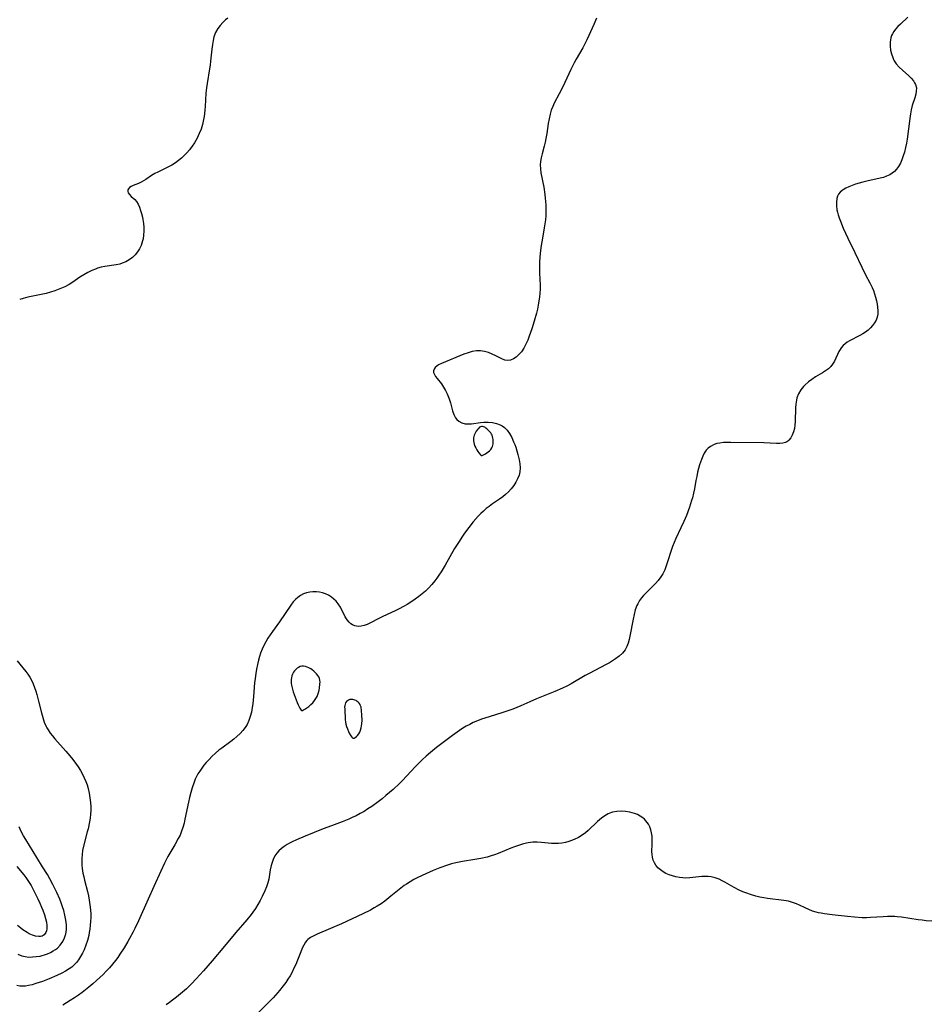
# Model space of a CAD drawing. Header units: inches. Extents: x 1073367 to 1082519, y 1569854 to 1574957.
# Tile 391 of 565: x 1081599 to 1081953, y 1571287 to 1571670. Entities that reach past the tile are written whole.
import ezdxf

# ---------------------------------------------------------------- set-up
doc = ezdxf.new("R2010")
doc.units = ezdxf.units.IN
doc.header["$MEASUREMENT"] = 0
doc.layers.add('CGG_CurvaNivelLidar_v1', color=7, linetype='Continuous', lineweight=30, true_color=0x008008)

msp = doc.modelspace()

# ---------------------------------------------------------------- linework, layer by layer
at = {"layer": 'CGG_CurvaNivelLidar_v1'}
for points in [[(1081679.8303, 1571670.5203, 76.5), (1081678.9704, 1571669.84, 76.5), (1081677.8598, 1571668.8163, 76.5), (1081676.858, 1571667.7043, 76.5), (1081675.9808, 1571666.5054, 76.5), (1081675.1022, 1571664.9231, 76.5), (1081674.4453, 1571663.2305, 76.5), (1081674.079, 1571661.7989, 76.5), (1081673.8227, 1571660.3211, 76.5), (1081673.593, 1571658.3919, 76.5), (1081673.1422, 1571653.7218, 76.5), (1081672.9473, 1571652.2574, 76.5), (1081672.7185, 1571650.7934, 76.5), (1081671.7353, 1571645.1437, 76.5), (1081671.4933, 1571643.3903, 76.5), (1081671.2925, 1571641.2689, 76.5), (1081671.0047, 1571636.1385, 76.5), (1081670.9007, 1571634.7976, 76.5), (1081670.7611, 1571633.4627, 76.5), (1081670.593, 1571632.2428, 76.5), (1081670.3805, 1571631.0331, 76.5), (1081669.9511, 1571629.1728, 76.5), (1081669.4066, 1571627.3492, 76.5), (1081668.7478, 1571625.5708, 76.5), (1081667.9162, 1571623.7548, 76.5), (1081666.9323, 1571622.0298, 76.5), (1081665.9936, 1571620.642, 76.5), (1081664.9698, 1571619.3132, 76.5), (1081663.8692, 1571618.0469, 76.5), (1081662.8435, 1571616.9924, 76.5), (1081661.7669, 1571615.9943, 76.5), (1081660.6427, 1571615.0576, 76.5), (1081659.472, 1571614.1908, 76.5), (1081658.0786, 1571613.2963, 76.5), (1081656.5494, 1571612.4604, 76.5), (1081652.6172, 1571610.63, 76.5), (1081651.3736, 1571609.9887, 76.5), (1081650.1718, 1571609.2666, 76.5), (1081647.8958, 1571607.7672, 76.5), (1081646.988, 1571607.207, 76.5), (1081646.0793, 1571606.708, 76.5), (1081645.0044, 1571606.2116, 76.5), (1081642.9967, 1571605.3809, 76.5), (1081642.1492, 1571604.9555, 76.5), (1081641.586, 1571604.5677, 76.5), (1081641.1639, 1571604.1318, 76.5), (1081640.9225, 1571603.673, 76.5), (1081640.8578, 1571603.3547, 76.5), (1081640.8645, 1571603.063, 76.5), (1081641.03, 1571602.5099, 76.5), (1081641.4996, 1571601.8147, 76.5), (1081642.1694, 1571601.1486, 76.5), (1081643.6277, 1571599.889, 76.5), (1081644.3131, 1571599.1226, 76.5), (1081644.9214, 1571598.129, 76.5), (1081645.4314, 1571596.9738, 76.5), (1081645.8824, 1571595.6976, 76.5), (1081646.273, 1571594.4261, 76.5), (1081646.6159, 1571593.0928, 76.5), (1081646.8171, 1571592.1008, 76.5), (1081647.0278, 1571590.6209, 76.5), (1081647.1409, 1571589.1152, 76.5), (1081647.1541, 1571587.6014, 76.5), (1081647.0585, 1571586.0972, 76.5), (1081646.8382, 1571584.6204, 76.5), (1081646.6692, 1571583.8809, 76.5), (1081646.3913, 1571582.9599, 76.5), (1081646.0481, 1571582.0646, 76.5), (1081645.42, 1571580.7691, 76.5), (1081644.6649, 1571579.5538, 76.5), (1081643.7815, 1571578.4399, 76.5), (1081642.6856, 1571577.3774, 76.5), (1081641.4629, 1571576.4595, 76.5), (1081640.1366, 1571575.6912, 76.5), (1081638.7227, 1571575.0866, 76.5), (1081637.8368, 1571574.8097, 76.5), (1081636.414, 1571574.486, 76.5), (1081631.9936, 1571573.8191, 76.5), (1081630.5181, 1571573.5343, 76.5), (1081629.1251, 1571573.1612, 76.5), (1081628.2679, 1571572.8697, 76.5), (1081626.9137, 1571572.3082, 76.5), (1081625.338, 1571571.5143, 76.5), (1081623.799, 1571570.6206, 76.5), (1081622.2882, 1571569.6588, 76.5), (1081619.4648, 1571567.7775, 76.5), (1081618.0215, 1571566.882, 76.5), (1081616.3522, 1571565.9735, 76.5), (1081615.098, 1571565.3745, 76.5), (1081613.8166, 1571564.8302, 76.5), (1081612.5096, 1571564.3438, 76.5), (1081610.8016, 1571563.8083, 76.5), (1081609.0642, 1571563.3574, 76.5), (1081601.9721, 1571561.8801, 76.5), (1081600.1233, 1571561.4116, 76.5), (1081598.8052, 1571561.0039, 76.5)], [(1081823.396, 1571670.5151, 77), (1081822.2941, 1571668.1159, 77), (1081820.4018, 1571663.7528, 77), (1081819.6259, 1571662.1091, 77), (1081818.8433, 1571660.5597, 77), (1081818.0217, 1571659.0304, 77), (1081815.4328, 1571654.5102, 77), (1081814.7029, 1571653.1675, 77), (1081813.3915, 1571650.4889, 77), (1081811.0789, 1571645.4536, 77), (1081810.2841, 1571643.7983, 77), (1081808.8436, 1571641.0049, 77), (1081806.9013, 1571637.3801, 77), (1081806.3468, 1571636.1929, 77), (1081805.7809, 1571634.7084, 77), (1081805.3264, 1571633.1787, 77), (1081804.9222, 1571631.3801, 77), (1081804.5995, 1571629.5511, 77), (1081803.9969, 1571625.6015, 77), (1081803.6735, 1571623.7173, 77), (1081803.3576, 1571622.1902, 77), (1081803.0022, 1571620.6825, 77), (1081802.2059, 1571617.6433, 77), (1081801.8351, 1571616.1049, 77), (1081801.5941, 1571614.7609, 77), (1081801.4734, 1571613.4134, 77), (1081801.5215, 1571611.8222, 77), (1081801.7112, 1571610.3526, 77), (1081802.8246, 1571604.7242, 77), (1081803.2641, 1571601.9279, 77), (1081803.4356, 1571600.4656, 77), (1081803.6369, 1571597.8921, 77), (1081803.6861, 1571596.461, 77), (1081803.6819, 1571595.0296, 77), (1081803.6152, 1571593.5999, 77), (1081803.4649, 1571592.0422, 77), (1081803.0018, 1571588.9307, 77), (1081802.2953, 1571584.8919, 77), (1081801.851, 1571582.0557, 77), (1081801.4874, 1571579.0074, 77), (1081801.3421, 1571577.3323, 77), (1081801.2393, 1571575.6552, 77), (1081801.1795, 1571573.4583, 77), (1081801.2141, 1571571.1941, 77), (1081801.3762, 1571566.5873, 77), (1081801.3778, 1571564.9936, 77), (1081801.3142, 1571563.4025, 77), (1081801.1797, 1571561.912, 77), (1081800.9771, 1571560.4263, 77), (1081800.6955, 1571558.8475, 77), (1081800.3603, 1571557.2744, 77), (1081799.9839, 1571555.7069, 77), (1081799.1388, 1571552.5792, 77), (1081798.2296, 1571549.6348, 77), (1081797.7256, 1571548.133, 77), (1081797.1955, 1571546.6581, 77), (1081796.6331, 1571545.2215, 77), (1081795.9204, 1571543.6208, 77), (1081795.0703, 1571542.0635, 77), (1081794.1124, 1571540.6489, 77), (1081793.0541, 1571539.4156, 77), (1081792.0627, 1571538.5343, 77), (1081791.0178, 1571537.8541, 77), (1081789.9378, 1571537.4123, 77), (1081788.8385, 1571537.2602, 77), (1081787.707, 1571537.4391, 77), (1081786.5561, 1571537.8731, 77), (1081784.131, 1571539.1081, 77), (1081782.7389, 1571539.7731, 77), (1081781.2814, 1571540.3526, 77), (1081779.7732, 1571540.7882, 77), (1081778.2258, 1571541.0135, 77), (1081776.6234, 1571540.9743, 77), (1081775.002, 1571540.7082, 77), (1081773.373, 1571540.2721, 77), (1081771.7477, 1571539.7113, 77), (1081762.9664, 1571536.0889, 77), (1081761.9, 1571535.5482, 77), (1081761.1733, 1571535.0751, 77), (1081760.5856, 1571534.5525, 77), (1081760.1406, 1571533.9171, 77), (1081759.9428, 1571533.2723, 77), (1081759.9651, 1571532.5705, 77), (1081760.2491, 1571531.7533, 77), (1081760.7071, 1571530.9853, 77), (1081761.2954, 1571530.2029, 77), (1081762.996, 1571528.1225, 77), (1081763.8462, 1571526.8768, 77), (1081764.6279, 1571525.519, 77), (1081765.251, 1571524.2573, 77), (1081765.7904, 1571522.9484, 77), (1081766.0066, 1571522.3251, 77), (1081766.4693, 1571520.73, 77), (1081767.2897, 1571517.6112, 77), (1081767.8028, 1571516.1839, 77), (1081768.4608, 1571514.9666, 77), (1081769.049, 1571514.2361, 77), (1081769.8194, 1571513.5745, 77), (1081770.9701, 1571512.9606, 77), (1081772.2566, 1571512.6196, 77), (1081773.4825, 1571512.5445, 77), (1081774.7644, 1571512.6254, 77), (1081778.1879, 1571513.0806, 77), (1081779.4939, 1571513.1875, 77), (1081781.1942, 1571513.199, 77), (1081782.8612, 1571513.0556, 77), (1081784.4473, 1571512.7441, 77), (1081785.8982, 1571512.238, 77), (1081786.6713, 1571511.8369, 77), (1081787.56, 1571511.2296, 77), (1081788.6253, 1571510.136, 77), (1081789.5473, 1571508.7899, 77), (1081790.3657, 1571507.264, 77), (1081791.1088, 1571505.6153, 77), (1081791.5278, 1571504.5797, 77), (1081791.921, 1571503.5212, 77), (1081792.3933, 1571502.0939, 77), (1081792.8062, 1571500.6487, 77), (1081793.2896, 1571498.5147, 77), (1081793.5299, 1571496.9589, 77), (1081793.6282, 1571495.4284, 77), (1081793.5262, 1571493.9323, 77), (1081793.1991, 1571492.5494, 77), (1081792.677, 1571491.2055, 77), (1081791.9994, 1571489.9011, 77), (1081791.158, 1571488.5857, 77), (1081790.1992, 1571487.3254, 77), (1081789.1334, 1571486.1329, 77), (1081787.9634, 1571485.0247, 77), (1081786.9671, 1571484.2171, 77), (1081785.6422, 1571483.2596, 77), (1081782.8976, 1571481.4134, 77), (1081781.5395, 1571480.4525, 77), (1081780.4091, 1571479.573, 77), (1081779.3213, 1571478.6374, 77), (1081778.3205, 1571477.6859, 77), (1081777.3567, 1571476.6909, 77), (1081775.419, 1571474.4944, 77), (1081773.6223, 1571472.2341, 77), (1081772.0354, 1571470.0564, 77), (1081770.9386, 1571468.4651, 77), (1081769.8741, 1571466.8496, 77), (1081768.1215, 1571463.9987, 77), (1081764.4257, 1571457.5568, 77), (1081762.8652, 1571454.9442, 77), (1081762.0444, 1571453.6698, 77), (1081761.2508, 1571452.5244, 77), (1081760.4176, 1571451.4108, 77), (1081759.2467, 1571449.9889, 77), (1081757.9968, 1571448.6393, 77), (1081756.7857, 1571447.4805, 77), (1081755.5132, 1571446.3853, 77), (1081754.1939, 1571445.3521, 77), (1081752.8332, 1571444.3678, 77), (1081751.4399, 1571443.4255, 77), (1081749.6048, 1571442.2672, 77), (1081748.1839, 1571441.4345, 77), (1081746.5851, 1571440.5828, 77), (1081744.9611, 1571439.7836, 77), (1081740.1731, 1571437.5287, 77), (1081738.9063, 1571436.9026, 77), (1081735.1792, 1571434.9654, 77), (1081734.0392, 1571434.4498, 77), (1081732.8773, 1571434.0519, 77), (1081731.7253, 1571433.8095, 77), (1081730.5995, 1571433.7502, 77), (1081729.3116, 1571433.9625, 77), (1081728.4025, 1571434.3431, 77), (1081727.7272, 1571434.7786, 77), (1081727.1119, 1571435.3198, 77), (1081726.2942, 1571436.3267, 77), (1081725.5797, 1571437.4953, 77), (1081723.6739, 1571441.1617, 77), (1081722.7879, 1571442.5638, 77), (1081722.0221, 1571443.5155, 77), (1081721.1611, 1571444.3788, 77), (1081720.2124, 1571445.1389, 77), (1081719.0663, 1571445.8435, 77), (1081717.8396, 1571446.3962, 77), (1081716.6944, 1571446.7571, 77), (1081715.5162, 1571447.0027, 77), (1081714.3202, 1571447.1407, 77), (1081712.9907, 1571447.1695, 77), (1081711.7428, 1571447.0663, 77), (1081710.5251, 1571446.8251, 77), (1081709.3562, 1571446.4301, 77), (1081708.159, 1571445.8092, 77), (1081707.0505, 1571445.0062, 77), (1081706.1575, 1571444.1719, 77), (1081705.3253, 1571443.239, 77), (1081704.3938, 1571442.032, 77), (1081699.9404, 1571435.5204, 77), (1081697.2743, 1571431.8134, 77), (1081696.3429, 1571430.4865, 77), (1081695.4507, 1571429.1388, 77), (1081694.6189, 1571427.759, 77), (1081693.8595, 1571426.3226, 77), (1081693.1832, 1571424.8457, 77), (1081692.5911, 1571423.3322, 77), (1081692.1371, 1571421.9589, 77), (1081691.743, 1571420.5636, 77), (1081691.3312, 1571418.8406, 77), (1081690.9844, 1571417.0985, 77), (1081690.6958, 1571415.3422, 77), (1081690.4503, 1571413.4629, 77), (1081690.2827, 1571411.8082, 77), (1081689.8261, 1571406.4162, 77), (1081689.5442, 1571403.5429, 77), (1081689.3565, 1571402.1392, 77), (1081689.0297, 1571400.3944, 77), (1081688.5908, 1571398.6979, 77), (1081688.0247, 1571397.0653, 77), (1081687.3071, 1571395.5175, 77), (1081686.65, 1571394.4286, 77), (1081685.688, 1571393.1762, 77), (1081684.5928, 1571392.0101, 77), (1081683.3973, 1571390.9098, 77), (1081682.1287, 1571389.8587, 77), (1081680.9821, 1571388.9719, 77), (1081677.5063, 1571386.3893, 77), (1081676.3974, 1571385.5264, 77), (1081675.0074, 1571384.3604, 77), (1081673.6778, 1571383.1378, 77), (1081672.5287, 1571381.9778, 77), (1081671.4426, 1571380.776, 77), (1081670.5341, 1571379.6757, 77), (1081669.6796, 1571378.5525, 77), (1081668.8803, 1571377.4133, 77), (1081668.1976, 1571376.3467, 77), (1081667.5939, 1571375.2492, 77), (1081667.1315, 1571374.2136, 77), (1081666.7255, 1571373.1414, 77), (1081665.9707, 1571370.8523, 77), (1081665.4405, 1571369.0384, 77), (1081664.9529, 1571367.1873, 77), (1081664.5224, 1571365.3534, 77), (1081663.162, 1571358.6737, 77), (1081662.7846, 1571357.0696, 77), (1081662.3487, 1571355.4985, 77), (1081661.8291, 1571353.9598, 77), (1081661.2357, 1571352.5238, 77), (1081660.5597, 1571351.1211, 77), (1081659.2406, 1571348.7379, 77), (1081656.5429, 1571344.141, 77), (1081655.2135, 1571341.6119, 77), (1081653.7126, 1571338.405, 77), (1081651.0919, 1571332.4944, 77), (1081648.7832, 1571327.5298, 77), (1081645.0742, 1571319.1124, 77), (1081643.6735, 1571316.171, 77), (1081642.9882, 1571314.833, 77), (1081641.5973, 1571312.277, 77), (1081640.8956, 1571311.0581, 77), (1081639.4223, 1571308.6236, 77), (1081637.8425, 1571306.1455, 77), (1081636.9938, 1571304.8895, 77), (1081636.1244, 1571303.6864, 77), (1081634.9823, 1571302.229, 77), (1081633.7819, 1571300.8201, 77), (1081632.5264, 1571299.461, 77), (1081631.2879, 1571298.2199, 77), (1081628.7214, 1571295.8317, 77), (1081627.3537, 1571294.6205, 77), (1081625.7134, 1571293.2564, 77), (1081623.1001, 1571291.1996, 77), (1081621.7572, 1571290.2122, 77), (1081620.1462, 1571289.1069, 77), (1081618.4999, 1571288.0484, 77), (1081615.6135, 1571286.3317, 77)], [(1081944.6273, 1571670.8522, 77.5), (1081941.7695, 1571668.2406, 77.5), (1081940.7411, 1571667.2551, 77.5), (1081939.7906, 1571666.2096, 77.5), (1081939.159, 1571665.3686, 77.5), (1081938.6233, 1571664.4784, 77.5), (1081938.2708, 1571663.7153, 77.5), (1081938.0004, 1571662.923, 77.5), (1081937.8017, 1571662.0344, 77.5), (1081937.693, 1571661.1242, 77.5), (1081937.6823, 1571659.6172, 77.5), (1081937.8537, 1571658.0999, 77.5), (1081938.1931, 1571656.6005, 77.5), (1081938.6982, 1571655.1482, 77.5), (1081939.0298, 1571654.4201, 77.5), (1081939.3131, 1571653.8869, 77.5), (1081940.0353, 1571652.7858, 77.5), (1081941.1671, 1571651.4862, 77.5), (1081942.4347, 1571650.2956, 77.5), (1081944.9322, 1571648.0996, 77.5), (1081945.9167, 1571647.1144, 77.5), (1081946.7579, 1571646.0916, 77.5), (1081947.2166, 1571645.3734, 77.5), (1081947.5748, 1571644.6383, 77.5), (1081947.9084, 1571643.4168, 77.5), (1081947.8786, 1571642.0786, 77.5), (1081947.6604, 1571640.9736, 77.5), (1081947.2477, 1571639.549, 77.5), (1081946.2731, 1571636.4731, 77.5), (1081945.8766, 1571634.8862, 77.5), (1081945.5564, 1571633.2395, 77.5), (1081945.3009, 1571631.5234, 77.5), (1081944.2827, 1571623.422, 77.5), (1081944.0137, 1571621.7933, 77.5), (1081943.6915, 1571620.1837, 77.5), (1081943.2601, 1571618.4023, 77.5), (1081942.8138, 1571616.8823, 77.5), (1081942.2915, 1571615.4189, 77.5), (1081941.6752, 1571614.0312, 77.5), (1081940.9995, 1571612.8311, 77.5), (1081940.2071, 1571611.7391, 77.5), (1081939.401, 1571610.8858, 77.5), (1081938.4984, 1571610.1422, 77.5), (1081937.5063, 1571609.5172, 77.5), (1081936.3225, 1571608.9726, 77.5), (1081935.0598, 1571608.5438, 77.5), (1081933.7393, 1571608.193, 77.5), (1081928.572, 1571607.1, 77.5), (1081927.0581, 1571606.7046, 77.5), (1081924.2084, 1571605.8354, 77.5), (1081922.8899, 1571605.3797, 77.5), (1081921.631, 1571604.8843, 77.5), (1081920.4562, 1571604.3336, 77.5), (1081919.4347, 1571603.7377, 77.5), (1081918.9592, 1571603.4021, 77.5), (1081918.2247, 1571602.7537, 77.5), (1081917.6421, 1571602.0152, 77.5), (1081917.2447, 1571601.2087, 77.5), (1081916.9833, 1571600.3189, 77.5), (1081916.7933, 1571598.9436, 77.5), (1081916.7887, 1571597.4724, 77.5), (1081916.9588, 1571595.9411, 77.5), (1081917.1609, 1571594.9356, 77.5), (1081917.4321, 1571593.9244, 77.5), (1081917.7948, 1571592.829, 77.5), (1081918.2952, 1571591.4964, 77.5), (1081919.4246, 1571588.7781, 77.5), (1081921.1976, 1571584.8729, 77.5), (1081923.9473, 1571579.2793, 77.5), (1081926.6516, 1571573.5917, 77.5), (1081928.1475, 1571570.6193, 77.5), (1081929.8031, 1571567.4572, 77.5), (1081930.6508, 1571565.703, 77.5), (1081931.1701, 1571564.469, 77.5), (1081931.6258, 1571563.2251, 77.5), (1081932.0477, 1571561.8683, 77.5), (1081932.3928, 1571560.5167, 77.5), (1081932.6577, 1571559.1808, 77.5), (1081932.8254, 1571557.9962, 77.5), (1081932.9378, 1571556.6331, 77.5), (1081932.9148, 1571555.3232, 77.5), (1081932.6948, 1571554.0767, 77.5), (1081932.2484, 1571552.9392, 77.5), (1081931.6045, 1571551.8626, 77.5), (1081930.8079, 1571550.8392, 77.5), (1081929.985, 1571549.9568, 77.5), (1081929.0814, 1571549.1216, 77.5), (1081928.1076, 1571548.343, 77.5), (1081927.0359, 1571547.6067, 77.5), (1081925.9157, 1571546.9417, 77.5), (1081921.8113, 1571544.8524, 77.5), (1081920.9761, 1571544.3484, 77.5), (1081920.1979, 1571543.7981, 77.5), (1081919.3496, 1571543.0484, 77.5), (1081918.6318, 1571542.1964, 77.5), (1081918.1794, 1571541.5241, 77.5), (1081917.7742, 1571540.8171, 77.5), (1081916.0071, 1571537.0442, 77.5), (1081915.2922, 1571535.8545, 77.5), (1081914.5869, 1571534.9753, 77.5), (1081913.6337, 1571534.0669, 77.5), (1081912.559, 1571533.2434, 77.5), (1081911.399, 1571532.4787, 77.5), (1081908.6302, 1571530.8315, 77.5), (1081907.2145, 1571529.9121, 77.5), (1081905.8611, 1571528.9007, 77.5), (1081904.4253, 1571527.6007, 77.5), (1081904.0068, 1571527.1524, 77.5), (1081902.9374, 1571525.7933, 77.5), (1081902.0629, 1571524.3185, 77.5), (1081901.4216, 1571522.7365, 77.5), (1081901.1743, 1571521.7836, 77.5), (1081900.9392, 1571520.2947, 77.5), (1081900.8232, 1571518.7626, 77.5), (1081900.7139, 1571513.4561, 77.5), (1081900.6043, 1571512.0783, 77.5), (1081900.4015, 1571510.7512, 77.5), (1081900.0594, 1571509.4179, 77.5), (1081899.5874, 1571508.1932, 77.5), (1081898.9862, 1571507.1094, 77.5), (1081898.249, 1571506.2071, 77.5), (1081897.8339, 1571505.8472, 77.5), (1081897.4647, 1571505.6002, 77.5), (1081896.9002, 1571505.3257, 77.5), (1081895.8607, 1571505.0374, 77.5), (1081894.6835, 1571504.9122, 77.5), (1081893.4176, 1571504.9052, 77.5), (1081888.4754, 1571505.139, 77.5), (1081875.6873, 1571505.3291, 77.5), (1081874.1996, 1571505.3281, 77.5), (1081872.7514, 1571505.2691, 77.5), (1081871.3554, 1571505.1176, 77.5), (1081870.2667, 1571504.8993, 77.5), (1081869.2349, 1571504.5763, 77.5), (1081867.7669, 1571503.8311, 77.5), (1081866.8535, 1571503.1306, 77.5), (1081866.0575, 1571502.2952, 77.5), (1081865.3253, 1571501.2313, 77.5), (1081864.7181, 1571500.0454, 77.5), (1081864.2052, 1571498.7669, 77.5), (1081863.5083, 1571496.5917, 77.5), (1081862.7508, 1571493.7212, 77.5), (1081862.3798, 1571492.1059, 77.5), (1081862.0439, 1571490.4714, 77.5), (1081861.4642, 1571487.309, 77.5), (1081861.103, 1571485.5625, 77.5), (1081860.6799, 1571483.8275, 77.5), (1081860.3822, 1571482.7639, 77.5), (1081859.5261, 1571480.1029, 77.5), (1081858.351, 1571476.9324, 77.5), (1081857.3716, 1571474.5326, 77.5), (1081856.2562, 1571472.07, 77.5), (1081854.2984, 1571467.9955, 77.5), (1081853.5976, 1571466.4213, 77.5), (1081852.9516, 1571464.8341, 77.5), (1081852.3729, 1571463.2338, 77.5), (1081851.0014, 1571458.8219, 77.5), (1081850.4798, 1571457.2946, 77.5), (1081849.9086, 1571455.8081, 77.5), (1081849.1796, 1571454.2216, 77.5), (1081848.4388, 1571452.9673, 77.5), (1081847.4351, 1571451.6232, 77.5), (1081846.3303, 1571450.3924, 77.5), (1081842.5448, 1571446.7034, 77.5), (1081841.6707, 1571445.7845, 77.5), (1081840.8552, 1571444.8272, 77.5), (1081840.1219, 1571443.8158, 77.5), (1081839.4001, 1571442.5572, 77.5), (1081839.0673, 1571441.8362, 77.5), (1081838.4548, 1571440.1471, 77.5), (1081837.9805, 1571438.3822, 77.5), (1081837.5949, 1571436.5691, 77.5), (1081836.4026, 1571429.9831, 77.5), (1081836.1007, 1571428.5873, 77.5), (1081835.7241, 1571427.2425, 77.5), (1081835.2318, 1571425.9671, 77.5), (1081834.4746, 1571424.6156, 77.5), (1081833.4317, 1571423.3287, 77.5), (1081832.1936, 1571422.1723, 77.5), (1081830.8112, 1571421.1146, 77.5), (1081829.6244, 1571420.322, 77.5), (1081828.3822, 1571419.5744, 77.5), (1081827.0848, 1571418.8622, 77.5), (1081820.4667, 1571415.4485, 77.5), (1081818.9998, 1571414.6373, 77.5), (1081813.4655, 1571411.4183, 77.5), (1081811.7941, 1571410.5279, 77.5), (1081810.1261, 1571409.7255, 77.5), (1081807.1313, 1571408.4399, 77.5), (1081800.0712, 1571405.579, 77.5), (1081797.422, 1571404.4255, 77.5), (1081793.9713, 1571402.8528, 77.5), (1081792.4001, 1571402.1701, 77.5), (1081790.8132, 1571401.5263, 77.5), (1081789.5736, 1571401.0639, 77.5), (1081786.9478, 1571400.1854, 77.5), (1081781.5946, 1571398.5779, 77.5), (1081778.6559, 1571397.6268, 77.5), (1081776.9982, 1571396.9963, 77.5), (1081775.3751, 1571396.2875, 77.5), (1081773.995, 1571395.6013, 77.5), (1081772.6437, 1571394.8571, 77.5), (1081771.3191, 1571394.062, 77.5), (1081770.0205, 1571393.2209, 77.5), (1081767.261, 1571391.2552, 77.5), (1081761.0802, 1571386.5514, 77.5), (1081758.6931, 1571384.6334, 77.5), (1081757.065, 1571383.2253, 77.5), (1081755.6382, 1571381.904, 77.5), (1081754.25, 1571380.5428, 77.5), (1081752.8968, 1571379.1482, 77.5), (1081749.4337, 1571375.3944, 77.5), (1081747.8591, 1571373.7371, 77.5), (1081746.6555, 1571372.5378, 77.5), (1081744.159, 1571370.2126, 77.5), (1081741.4074, 1571367.8431, 77.5), (1081739.9142, 1571366.6332, 77.5), (1081738.3928, 1571365.4584, 77.5), (1081735.8699, 1571363.649, 77.5), (1081734.3827, 1571362.6645, 77.5), (1081732.8674, 1571361.7256, 77.5), (1081731.3217, 1571360.839, 77.5), (1081729.8164, 1571360.0495, 77.5), (1081728.2818, 1571359.3161, 77.5), (1081726.9794, 1571358.7465, 77.5), (1081724.3327, 1571357.6924, 77.5), (1081720.1771, 1571356.1525, 77.5), (1081716.9089, 1571354.889, 77.5), (1081709.9154, 1571352.0246, 77.5), (1081706.5338, 1571350.5851, 77.5), (1081704.8501, 1571349.8223, 77.5), (1081703.8791, 1571349.3461, 77.5), (1081702.9396, 1571348.8395, 77.5), (1081701.7701, 1571348.1117, 77.5), (1081700.6854, 1571347.3011, 77.5), (1081699.705, 1571346.3961, 77.5), (1081698.8869, 1571345.4383, 77.5), (1081698.184, 1571344.3944, 77.5), (1081697.4602, 1571342.9583, 77.5), (1081697.0498, 1571341.8358, 77.5), (1081696.7271, 1571340.6705, 77.5), (1081696.3741, 1571338.94, 77.5), (1081695.7436, 1571335.3924, 77.5), (1081695.3728, 1571333.8776, 77.5), (1081694.8782, 1571332.322, 77.5), (1081694.286, 1571330.7873, 77.5), (1081693.2664, 1571328.5534, 77.5), (1081692.4416, 1571326.9685, 77.5), (1081691.5472, 1571325.4139, 77.5), (1081690.5796, 1571323.898, 77.5), (1081689.5412, 1571322.4344, 77.5), (1081688.9225, 1571321.6181, 77.5), (1081687.2319, 1571319.5346, 77.5), (1081683.0111, 1571314.5948, 77.5), (1081678.5295, 1571309.2153, 77.5), (1081673.7076, 1571303.4939, 77.5), (1081670.3693, 1571299.6511, 77.5), (1081667.5184, 1571296.5155, 77.5), (1081665.6774, 1571294.594, 77.5), (1081663.6946, 1571292.6654, 77.5), (1081661.3993, 1571290.6297, 77.5), (1081659.9, 1571289.3936, 77.5), (1081658.3674, 1571288.2019, 77.5), (1081657.0979, 1571287.2725, 77.5), (1081655.801, 1571286.3831, 77.5)], [(1081597.8392, 1571420.3123, 76.5), (1081598.9009, 1571418.9804, 76.5), (1081601.1704, 1571416.2404, 76.5), (1081601.9787, 1571415.1408, 76.5), (1081602.7237, 1571413.9976, 76.5), (1081603.394, 1571412.8082, 76.5), (1081604.0623, 1571411.3827, 76.5), (1081604.6388, 1571409.9058, 76.5), (1081605.0957, 1571408.5473, 76.5), (1081605.5091, 1571407.1657, 76.5), (1081606.1843, 1571404.622, 76.5), (1081607.3125, 1571400.055, 76.5), (1081607.8169, 1571398.2482, 76.5), (1081608.4024, 1571396.4874, 76.5), (1081609.112, 1571394.7943, 76.5), (1081609.3781, 1571394.2623, 76.5), (1081609.8547, 1571393.4194, 76.5), (1081610.6464, 1571392.2311, 76.5), (1081611.5233, 1571391.0888, 76.5), (1081612.4601, 1571389.9755, 76.5), (1081616.7246, 1571385.1821, 76.5), (1081618.3478, 1571383.2887, 76.5), (1081619.5161, 1571381.8558, 76.5), (1081620.566, 1571380.4868, 76.5), (1081621.5596, 1571379.0838, 76.5), (1081622.4782, 1571377.6387, 76.5), (1081623.2588, 1571376.2314, 76.5), (1081623.9562, 1571374.784, 76.5), (1081624.5701, 1571373.3013, 76.5), (1081625.0289, 1571371.9995, 76.5), (1081625.4242, 1571370.6774, 76.5), (1081625.8585, 1571368.8666, 76.5), (1081626.1832, 1571367.034, 76.5), (1081626.3958, 1571365.1872, 76.5), (1081626.4798, 1571363.534, 76.5), (1081626.4608, 1571362.0992, 76.5), (1081626.3607, 1571360.6123, 76.5), (1081626.1928, 1571359.127, 76.5), (1081625.9686, 1571357.6453, 76.5), (1081625.4344, 1571354.9406, 76.5), (1081625.1427, 1571353.7196, 76.5), (1081623.8126, 1571348.7553, 76.5), (1081623.3286, 1571346.4508, 76.5), (1081623.1074, 1571344.9479, 76.5), (1081622.9843, 1571343.4406, 76.5), (1081622.9712, 1571342.1273, 76.5), (1081623.036, 1571340.8124, 76.5), (1081623.1651, 1571339.4974, 76.5), (1081623.4422, 1571337.6484, 76.5), (1081623.7245, 1571336.2673, 76.5), (1081624.0563, 1571334.8913, 76.5), (1081625.2254, 1571330.521, 76.5), (1081625.5964, 1571328.8777, 76.5), (1081625.9085, 1571327.219, 76.5), (1081626.3045, 1571324.4272, 76.5), (1081626.4094, 1571323.3015, 76.5), (1081626.4791, 1571321.8977, 76.5), (1081626.4764, 1571320.384, 76.5), (1081626.4043, 1571318.8703, 76.5), (1081626.2737, 1571317.3592, 76.5), (1081626.0919, 1571315.8538, 76.5), (1081625.9055, 1571314.6256, 76.5), (1081625.6764, 1571313.4072, 76.5), (1081625.2071, 1571311.5039, 76.5), (1081624.6155, 1571309.642, 76.5), (1081623.915, 1571307.8571, 76.5), (1081623.2691, 1571306.4911, 76.5), (1081622.5375, 1571305.1811, 76.5), (1081621.7114, 1571303.9406, 76.5), (1081620.8964, 1571302.9179, 76.5), (1081619.9983, 1571301.97, 76.5), (1081619.0572, 1571301.1357, 76.5), (1081618.0478, 1571300.3751, 76.5), (1081616.6781, 1571299.5048, 76.5), (1081615.2368, 1571298.7211, 76.5), (1081613.2446, 1571297.7719, 76.5), (1081610.2532, 1571296.5155, 76.5), (1081607.6789, 1571295.5405, 76.5), (1081605.1599, 1571294.6806, 76.5), (1081603.7148, 1571294.2571, 76.5), (1081602.2858, 1571293.9215, 76.5), (1081601.1359, 1571293.7365, 76.5), (1081599.9996, 1571293.6559, 76.5), (1081598.8315, 1571293.7118, 76.5), (1081597.6952, 1571293.9287, 76.5)], [(1081953.9354, 1571318.9944, 78), (1081951.6549, 1571319.175, 78), (1081950.141, 1571319.3334, 78), (1081948.6344, 1571319.5254, 78), (1081942.0639, 1571320.5426, 78), (1081940.4771, 1571320.7223, 78), (1081939.4838, 1571320.8003, 78), (1081938.4907, 1571320.8439, 78), (1081936.6244, 1571320.8243, 78), (1081934.9975, 1571320.7283, 78), (1081930.0912, 1571320.3447, 78), (1081928.4403, 1571320.291, 78), (1081926.7727, 1571320.3177, 78), (1081923.7722, 1571320.5129, 78), (1081921.1108, 1571320.7736, 78), (1081915.078, 1571321.4446, 78), (1081912.1894, 1571321.827, 78), (1081910.7701, 1571322.0754, 78), (1081909.8129, 1571322.2789, 78), (1081908.869, 1571322.5148, 78), (1081907.4885, 1571322.934, 78), (1081906.0092, 1571323.4846, 78), (1081904.5799, 1571324.1105, 78), (1081902.3852, 1571325.1825, 78), (1081901.278, 1571325.684, 78), (1081899.7084, 1571326.2619, 78), (1081898.0799, 1571326.7042, 78), (1081896.3185, 1571327.0306, 78), (1081889.892, 1571327.8526, 78), (1081888.5458, 1571328.0588, 78), (1081886.9426, 1571328.3711, 78), (1081885.3504, 1571328.7546, 78), (1081883.3813, 1571329.3296, 78), (1081881.861, 1571329.8533, 78), (1081880.3674, 1571330.441, 78), (1081878.9075, 1571331.096, 78), (1081876.9374, 1571332.1146, 78), (1081873.3909, 1571334.1106, 78), (1081872.2345, 1571334.721, 78), (1081871.0651, 1571335.2669, 78), (1081869.5641, 1571335.8211, 78), (1081868.0254, 1571336.1928, 78), (1081866.8344, 1571336.3346, 78), (1081865.6278, 1571336.3714, 78), (1081864.4115, 1571336.3248, 78), (1081859.671, 1571335.8401, 78), (1081858.1859, 1571335.7828, 78), (1081857.0285, 1571335.8238, 78), (1081855.6295, 1571335.9745, 78), (1081854.2505, 1571336.2262, 78), (1081852.9035, 1571336.5728, 78), (1081851.6024, 1571337.013, 78), (1081850.4081, 1571337.5302, 78), (1081849.2922, 1571338.1515, 78), (1081848.2367, 1571338.9204, 78), (1081847.3008, 1571339.8027, 78), (1081846.4995, 1571340.7851, 78), (1081845.9076, 1571341.7495, 78), (1081845.4525, 1571342.7757, 78), (1081845.1485, 1571343.8532, 78), (1081845.0018, 1571344.974, 78), (1081844.9683, 1571346.1317, 78), (1081845.0462, 1571349.0069, 78), (1081845.0591, 1571350.7079, 78), (1081845.0029, 1571352.0243, 78), (1081844.842, 1571353.3118, 78), (1081844.5443, 1571354.5339, 78), (1081844.113, 1571355.6993, 78), (1081843.559, 1571356.7921, 78), (1081842.6378, 1571358.0867, 78), (1081842.0574, 1571358.6778, 78), (1081841.4159, 1571359.2132, 78), (1081840.4106, 1571359.8948, 78), (1081839.3214, 1571360.4736, 78), (1081838.1635, 1571360.9394, 78), (1081837.2775, 1571361.2042, 78), (1081836.3681, 1571361.4143, 78), (1081834.6819, 1571361.6821, 78), (1081832.9749, 1571361.7933, 78), (1081831.2785, 1571361.7136, 78), (1081829.6233, 1571361.3914, 78), (1081829.2619, 1571361.2796, 78), (1081827.9104, 1571360.7212, 78), (1081826.6106, 1571359.9903, 78), (1081825.3613, 1571359.1237, 78), (1081823.7562, 1571357.7844, 78), (1081820.1381, 1571354.3087, 78), (1081819.0428, 1571353.3752, 78), (1081817.8172, 1571352.4781, 78), (1081816.307, 1571351.5731, 78), (1081814.7264, 1571350.8112, 78), (1081813.7001, 1571350.3999, 78), (1081812.659, 1571350.0408, 78), (1081811.3009, 1571349.6561, 78), (1081809.9296, 1571349.3736, 78), (1081808.5481, 1571349.215, 78), (1081807.1723, 1571349.1928, 78), (1081805.7885, 1571349.268, 78), (1081801.9284, 1571349.6205, 78), (1081800.2688, 1571349.7087, 78), (1081798.6113, 1571349.6802, 78), (1081796.7926, 1571349.4597, 78), (1081794.9817, 1571349.0689, 78), (1081792.9973, 1571348.4846, 78), (1081791.4905, 1571347.9453, 78), (1081789.9908, 1571347.3518, 78), (1081785.0666, 1571345.3313, 78), (1081783.7241, 1571344.8351, 78), (1081782.3665, 1571344.3829, 78), (1081780.7429, 1571343.92, 78), (1081778.3748, 1571343.3843, 78), (1081775.9712, 1571342.9704, 78), (1081771.1676, 1571342.2333, 78), (1081768.6697, 1571341.7293, 78), (1081766.8555, 1571341.2448, 78), (1081765.333, 1571340.7665, 78), (1081762.3181, 1571339.6855, 78), (1081759.785, 1571338.6886, 78), (1081756.9059, 1571337.4486, 78), (1081753.787, 1571335.9491, 78), (1081752.2963, 1571335.1617, 78), (1081750.8352, 1571334.3294, 78), (1081749.4119, 1571333.442, 78), (1081748.5085, 1571332.827, 78), (1081747.1581, 1571331.8226, 78), (1081743.3294, 1571328.6954, 78), (1081740.9294, 1571326.8185, 78), (1081739.5022, 1571325.7919, 78), (1081738.0354, 1571324.8246, 78), (1081736.8601, 1571324.121, 78), (1081735.3788, 1571323.312, 78), (1081732.338, 1571321.8196, 78), (1081724.1148, 1571317.9896, 78), (1081719.7828, 1571316.0975, 78), (1081714.5736, 1571313.9596, 78), (1081713.2617, 1571313.3348, 78), (1081712.0515, 1571312.625, 78), (1081710.9789, 1571311.785, 78), (1081710.6476, 1571311.4557, 78), (1081710.1096, 1571310.8136, 78), (1081709.3805, 1571309.6709, 78), (1081708.7668, 1571308.4136, 78), (1081708.2223, 1571307.0742, 78), (1081706.9732, 1571303.7414, 78), (1081706.2818, 1571302.0961, 78), (1081705.6036, 1571300.6276, 78), (1081704.8688, 1571299.1733, 78), (1081704.0726, 1571297.7431, 78), (1081703.2471, 1571296.4023, 78), (1081702.3667, 1571295.0918, 78), (1081701.4375, 1571293.8115, 78), (1081700.0118, 1571292.0183, 78), (1081699.2704, 1571291.1607, 78), (1081697.4308, 1571289.145, 78), (1081695.2179, 1571286.8373, 78), (1081686.3544, 1571277.9617, 78)], [(1081598.1268, 1571306.1858, 76), (1081599.6625, 1571305.4994, 76), (1081601.0097, 1571305.169, 76), (1081602.4075, 1571305.0255, 76), (1081603.8379, 1571305.0336, 76), (1081605.2838, 1571305.1672, 76), (1081606.7284, 1571305.4087, 76), (1081607.623, 1571305.6112, 76), (1081608.5048, 1571305.8592, 76), (1081609.6755, 1571306.2792, 76), (1081610.8033, 1571306.7887, 76), (1081611.8773, 1571307.3812, 76), (1081612.7029, 1571307.925, 76), (1081613.4722, 1571308.5307, 76), (1081614.608, 1571309.6936, 76), (1081615.5488, 1571311.0136, 76), (1081616.2795, 1571312.458, 76), (1081616.6859, 1571313.6685, 76), (1081616.7542, 1571313.9504, 76), (1081616.9951, 1571315.7005, 76), (1081616.9939, 1571317.5213, 76), (1081616.8022, 1571319.385, 76), (1081616.4528, 1571321.2691, 76), (1081615.9694, 1571323.1412, 76), (1081615.5079, 1571324.6029, 76), (1081614.9882, 1571326.0568, 76), (1081614.4218, 1571327.5013, 76), (1081613.2675, 1571330.1581, 76), (1081611.7445, 1571333.306, 76), (1081610.5944, 1571335.4844, 76), (1081609.6414, 1571337.1293, 76), (1081607.7432, 1571340.1921, 76), (1081605.4497, 1571343.7567, 76), (1081601.1522, 1571350.789, 76), (1081600.3124, 1571352.2125, 76), (1081599.4255, 1571353.8909, 76), (1081598.6336, 1571355.6791, 76)], [(1081597.7284, 1571340.3196, 75.5), (1081600.4079, 1571337.0679, 75.5), (1081601.2457, 1571335.9639, 75.5), (1081602.2985, 1571334.4359, 75.5), (1081603.2655, 1571332.8479, 75.5), (1081604.4973, 1571330.5027, 75.5), (1081605.8607, 1571327.6697, 75.5), (1081606.615, 1571326.0337, 75.5), (1081607.3172, 1571324.4104, 75.5), (1081607.7639, 1571323.2866, 75.5), (1081608.4224, 1571321.4772, 75.5), (1081608.8658, 1571320.037, 75.5), (1081609.1952, 1571318.6253, 75.5), (1081609.3836, 1571317.2739, 75.5), (1081609.3937, 1571316.021, 75.5), (1081609.2808, 1571315.2754, 75.5), (1081609.0561, 1571314.6083, 75.5), (1081608.3808, 1571313.6903, 75.5), (1081607.5296, 1571313.1806, 75.5), (1081606.9032, 1571313.014, 75.5), (1081606.2234, 1571312.9603, 75.5), (1081605.0166, 1571313.0999, 75.5), (1081603.7571, 1571313.4825, 75.5), (1081602.4914, 1571314.0702, 75.5), (1081601.6738, 1571314.5523, 75.5), (1081600.0878, 1571315.6239, 75.5), (1081599.3201, 1571316.2051, 75.5), (1081598.0162, 1571317.3573, 75.5)]]:
    msp.add_polyline3d(points, dxfattribs=at)
for points in [[(1081778.5, 1571500.2126, 77), (1081778.8302, 1571500.2839, 77), (1081779.6622, 1571500.6118, 77), (1081780.175, 1571500.883, 77), (1081780.7187, 1571501.2397, 77), (1081781.254, 1571501.6663, 77), (1081781.7569, 1571502.1464, 77), (1081782.2045, 1571502.6618, 77), (1081782.5737, 1571503.1934, 77), (1081782.8411, 1571503.7219, 77), (1081783.003, 1571504.2686, 77), (1081783.0979, 1571504.8225, 77), (1081783.1477, 1571505.3856, 77), (1081783.1576, 1571505.9516, 77), (1081783.1283, 1571506.5146, 77), (1081783.0564, 1571507.0687, 77), (1081782.9343, 1571507.6073, 77), (1081782.7502, 1571508.1223, 77), (1081782.4986, 1571508.6007, 77), (1081782.1911, 1571509.0529, 77), (1081781.467, 1571509.89, 77), (1081780.6641, 1571510.6318, 77), (1081780.2504, 1571510.9544, 77), (1081779.8353, 1571511.2312, 77), (1081779.4233, 1571511.4467, 77), (1081779.019, 1571511.5796, 77), (1081778.6276, 1571511.6019, 77), (1081778.2454, 1571511.4868, 77), (1081777.8792, 1571511.2568, 77), (1081777.5266, 1571510.9416, 77), (1081777.1868, 1571510.564, 77), (1081776.5487, 1571509.6854, 77), (1081775.9896, 1571508.709, 77), (1081775.7577, 1571508.1984, 77), (1081775.5738, 1571507.6762, 77), (1081775.4566, 1571507.1429, 77), (1081775.4225, 1571506.566, 77), (1081775.4663, 1571505.9801, 77), (1081775.5764, 1571505.3773, 77), (1081775.78, 1571504.6963, 77), (1081776.0657, 1571503.9595, 77), (1081776.4141, 1571503.2049, 77), (1081776.7817, 1571502.512, 77), (1081777.1694, 1571501.8663, 77), (1081777.5577, 1571501.2965, 77), (1081778.2195, 1571500.4852, 77)], [(1081708.5, 1571400.9603, 77.5), (1081708.5918, 1571400.9618, 77.5), (1081708.8563, 1571401.0527, 77.5), (1081709.2587, 1571401.2331, 77.5), (1081709.8774, 1571401.5702, 77.5), (1081710.5969, 1571402.0325, 77.5), (1081711.37, 1571402.6088, 77.5), (1081712.1504, 1571403.2862, 77.5), (1081712.8749, 1571404.027, 77.5), (1081713.5374, 1571404.8225, 77.5), (1081714.1147, 1571405.6419, 77.5), (1081714.5842, 1571406.4538, 77.5), (1081714.9235, 1571407.2259, 77.5), (1081715.1818, 1571408.0519, 77.5), (1081715.3838, 1571408.89, 77.5), (1081715.5397, 1571409.7311, 77.5), (1081715.7184, 1571411.3149, 77.5), (1081715.7306, 1571412.0461, 77.5), (1081715.6698, 1571412.7541, 77.5), (1081715.5104, 1571413.4309, 77.5), (1081715.2325, 1571414.0699, 77.5), (1081714.855, 1571414.6739, 77.5), (1081714.4011, 1571415.2464, 77.5), (1081713.8886, 1571415.788, 77.5), (1081713.33, 1571416.2962, 77.5), (1081712.7345, 1571416.7653, 77.5), (1081712.108, 1571417.1864, 77.5), (1081711.4279, 1571417.5621, 77.5), (1081710.7302, 1571417.8665, 77.5), (1081710.0259, 1571418.0884, 77.5), (1081709.3254, 1571418.2097, 77.5), (1081708.6391, 1571418.2039, 77.5), (1081708.0071, 1571418.0586, 77.5), (1081707.4027, 1571417.7947, 77.5), (1081706.8317, 1571417.4341, 77.5), (1081706.3028, 1571416.9919, 77.5), (1081705.8278, 1571416.4772, 77.5), (1081705.3966, 1571415.8595, 77.5), (1081705.0422, 1571415.1832, 77.5), (1081704.7686, 1571414.4621, 77.5), (1081704.5868, 1571413.706, 77.5), (1081704.5115, 1571413.0136, 77.5), (1081704.5054, 1571412.3051, 77.5), (1081704.5551, 1571411.5854, 77.5), (1081704.6504, 1571410.8582, 77.5), (1081704.9851, 1571409.2655, 77.5), (1081705.2674, 1571408.2956, 77.5), (1081706.0142, 1571406.1491, 77.5), (1081706.8386, 1571404.0925, 77.5), (1081707.234, 1571403.1998, 77.5), (1081707.8911, 1571401.8836, 77.5), (1081708.1363, 1571401.4592, 77.5), (1081708.3945, 1571401.0693, 77.5)], [(1081728.5, 1571390.2065, 77.5), (1081728.6493, 1571390.1881, 77.5), (1081728.9699, 1571390.2751, 77.5), (1081729.4034, 1571390.4772, 77.5), (1081729.8873, 1571390.8113, 77.5), (1081730.3653, 1571391.2924, 77.5), (1081730.8054, 1571391.9041, 77.5), (1081731.1915, 1571392.6168, 77.5), (1081731.5118, 1571393.3962, 77.5), (1081731.7585, 1571394.2089, 77.5), (1081731.928, 1571395.0136, 77.5), (1081732.0197, 1571395.7714, 77.5), (1081732.0798, 1571397.2151, 77.5), (1081732.0419, 1571399.141, 77.5), (1081731.9061, 1571401.0444, 77.5), (1081731.7113, 1571402.2695, 77.5), (1081731.5467, 1571402.8374, 77.5), (1081731.3143, 1571403.3614, 77.5), (1081731.0139, 1571403.8129, 77.5), (1081730.648, 1571404.2123, 77.5), (1081730.23, 1571404.5577, 77.5), (1081729.77, 1571404.8434, 77.5), (1081729.3488, 1571405.0352, 77.5), (1081728.9112, 1571405.1761, 77.5), (1081728.4653, 1571405.2642, 77.5), (1081727.8946, 1571405.2947, 77.5), (1081727.3418, 1571405.2308, 77.5), (1081726.8274, 1571405.0655, 77.5), (1081726.3761, 1571404.7958, 77.5), (1081725.9906, 1571404.4369, 77.5), (1081725.6812, 1571404.0064, 77.5), (1081725.4635, 1571403.5165, 77.5), (1081725.3442, 1571402.9354, 77.5), (1081725.3134, 1571402.3093, 77.5), (1081725.3347, 1571401.6489, 77.5), (1081725.5386, 1571397.4091, 77.5), (1081725.6239, 1571396.6435, 77.5), (1081725.8012, 1571395.7322, 77.5), (1081726.0592, 1571394.7709, 77.5), (1081726.3853, 1571393.8054, 77.5), (1081726.7661, 1571392.8808, 77.5), (1081727.0883, 1571392.2184, 77.5), (1081727.7395, 1571391.1161, 77.5), (1081728.1129, 1571390.6063, 77.5), (1081728.3848, 1571390.2935, 77.5)]]:
    msp.add_polyline3d(points, close=True, dxfattribs=at)

doc.saveas('drawing.dxf')
